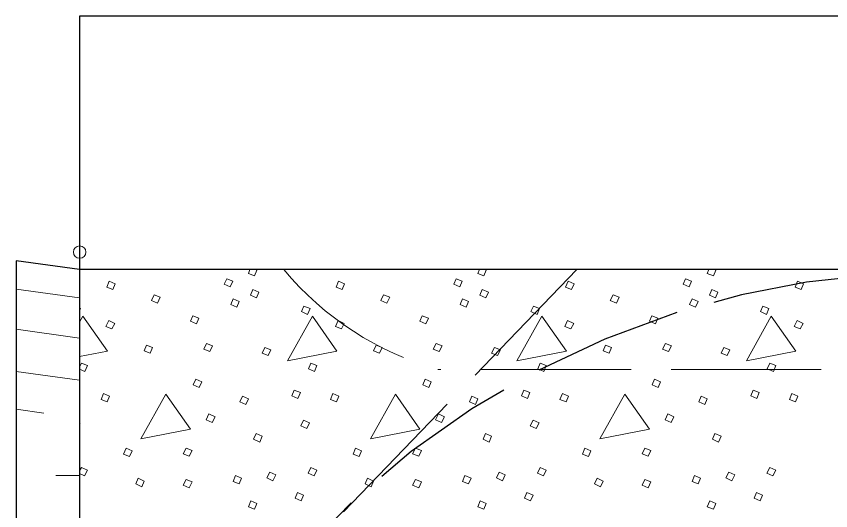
# Model space of a CAD drawing. Extents: x 1036.7 to 1070.7, y 883.9 to 905.9.
# Drawn here: x 1058.066 to 1060.088, y 891.266 to 892.494 of the extents above; entities that cross this region are included whole.
import ezdxf

# ---------------------------------------------------------------- set-up
doc = ezdxf.new("R2010")
doc.units = 0
doc.header["$LTSCALE"] = 0.062
doc.header["$PDMODE"] = 32
doc.header["$PDSIZE"] = 0.031
doc.linetypes.add('LONG_DASHED', pattern=[7.5, 6, -1.5])
doc.layers.add('1', color=7, linetype='Continuous', lineweight=13)

msp = doc.modelspace()

# ---------------------------------------------------------------- linework, layer by layer
at = {"layer": '1', "lineweight": 25}
for p, q in [((1062.47975, 892.494), (1058.22342, 892.494)), ((1058.22342, 892.494), (1058.22342, 886.96275)), ((1058.06608, 891.88667), (1058.06608, 887.57675)), ((1058.22342, 891.86492), (1058.06608, 891.88667)), ((1062.47975, 891.86492), (1058.22342, 891.86492))]:
    msp.add_line(p, q, dxfattribs=at)
at = {"layer": '1', "linetype": 'LONG_DASHED'}
for p, q in [((1058.22342, 890.58317), (1059.4575, 891.86492)), ((1060.06442, 891.61667), (1059.11317, 891.61667))]:
    msp.add_line(p, q, dxfattribs=at)
at = {"layer": '1'}
for p, q in [((1058.22342, 891.79508), (1058.06608, 891.81683)), ((1058.23167, 891.74958), (1058.22342, 891.73483)), ((1058.22342, 891.69517), (1058.06608, 891.71692)), ((1058.22342, 891.62275), (1058.22767, 891.63267)), ((1058.22342, 891.59025), (1058.06608, 891.612)), ((1058.1345, 891.50892), (1058.06608, 891.51842)), ((1058.22342, 891.36533), (1058.22767, 891.37383)), ((1058.164, 891.35417), (1058.22342, 891.35417))]:
    msp.add_line(p, q, dxfattribs=at)
for points in [[(1058.66042, 891.86492), (1058.66342, 891.8635), (1058.65742, 891.8495), (1058.64242, 891.8555), (1058.64617, 891.86492)], [(1059.23017, 891.86492), (1059.23317, 891.8635), (1059.22717, 891.8495), (1059.21217, 891.8555), (1059.21592, 891.86492)], [(1059.79992, 891.86492), (1059.80292, 891.8635), (1059.79692, 891.8495), (1059.78192, 891.8555), (1059.78567, 891.86492)], [(1058.22342, 891.7695), (1058.22567, 891.76858), (1058.22342, 891.763)], [(1058.22342, 891.64917), (1058.29258, 891.66267), (1058.23167, 891.74958)], [(1058.22767, 891.63267), (1058.24267, 891.62667), (1058.23667, 891.61167), (1058.22342, 891.61783)], [(1058.22342, 891.48525), (1058.22467, 891.48475), (1058.22342, 891.48225)], [(1058.22767, 891.37383), (1058.24267, 891.36683), (1058.23567, 891.35283), (1058.22342, 891.35858)]]:
    msp.add_lwpolyline(points, dxfattribs=at)
for points in [[(1058.29658, 891.83658), (1058.31158, 891.82958), (1058.30558, 891.81558), (1058.29058, 891.82158)], [(1058.5885, 891.8425), (1058.6035, 891.83658), (1058.5975, 891.82258), (1058.5825, 891.82858)], [(1058.86633, 891.83658), (1058.88133, 891.82958), (1058.87533, 891.81558), (1058.86033, 891.82158)], [(1059.15817, 891.8425), (1059.17317, 891.83658), (1059.16717, 891.82258), (1059.15217, 891.82858)], [(1059.43608, 891.83658), (1059.45108, 891.82958), (1059.44508, 891.81558), (1059.43008, 891.82158)], [(1059.72792, 891.8425), (1059.74292, 891.83658), (1059.73692, 891.82258), (1059.72192, 891.82858)], [(1060.00583, 891.83658), (1060.02083, 891.82958), (1060.01483, 891.81558), (1059.99983, 891.82158)], [(1058.65342, 891.81558), (1058.66842, 891.80858), (1058.66242, 891.79458), (1058.64742, 891.80158)], [(1059.22317, 891.81558), (1059.23817, 891.80858), (1059.23217, 891.79458), (1059.21717, 891.80158)], [(1059.79292, 891.81558), (1059.80792, 891.80858), (1059.80192, 891.79458), (1059.78692, 891.80158)], [(1058.40858, 891.80258), (1058.42358, 891.79658), (1058.41658, 891.78158), (1058.40158, 891.78858)], [(1058.97825, 891.80258), (1058.99325, 891.79658), (1058.98625, 891.78158), (1058.97125, 891.78858)], [(1059.548, 891.80258), (1059.563, 891.79658), (1059.556, 891.78158), (1059.541, 891.78858)], [(1058.6045, 891.79258), (1058.61942, 891.78558), (1058.6135, 891.77158), (1058.5985, 891.77858)], [(1058.78042, 891.77458), (1058.79542, 891.76858), (1058.78942, 891.75358), (1058.77442, 891.76058)], [(1059.17417, 891.79258), (1059.18917, 891.78558), (1059.18317, 891.77158), (1059.16817, 891.77858)], [(1059.35008, 891.77458), (1059.36508, 891.76858), (1059.35908, 891.75358), (1059.34408, 891.76058)], [(1059.74392, 891.79258), (1059.75892, 891.78558), (1059.75292, 891.77158), (1059.73792, 891.77858)], [(1059.91983, 891.77458), (1059.93483, 891.76858), (1059.92883, 891.75358), (1059.91383, 891.76058)], [(1058.29558, 891.73858), (1058.31058, 891.73158), (1058.30358, 891.71758), (1058.28858, 891.72358)], [(1058.5045, 891.75058), (1058.5195, 891.74458), (1058.5135, 891.73058), (1058.4985, 891.73658)], [(1058.80133, 891.74958), (1058.73942, 891.63867), (1058.86233, 891.66267)], [(1058.86533, 891.73858), (1058.88033, 891.73158), (1058.87333, 891.71758), (1058.85833, 891.72358)], [(1059.07425, 891.75058), (1059.08925, 891.74458), (1059.08325, 891.73058), (1059.06825, 891.73658)], [(1059.37108, 891.74958), (1059.30917, 891.63867), (1059.43208, 891.66267)], [(1059.43508, 891.73858), (1059.45008, 891.73158), (1059.44308, 891.71758), (1059.42808, 891.72358)], [(1059.644, 891.75058), (1059.659, 891.74458), (1059.653, 891.73058), (1059.638, 891.73658)], [(1059.94083, 891.74958), (1059.87883, 891.63867), (1060.00183, 891.66267)], [(1060.00483, 891.73858), (1060.01983, 891.73158), (1060.01283, 891.71758), (1059.99783, 891.72358)], [(1058.38958, 891.67767), (1058.40458, 891.67167), (1058.39858, 891.65767), (1058.38358, 891.66367)], [(1058.5385, 891.68167), (1058.5535, 891.67567), (1058.5465, 891.66167), (1058.5315, 891.66767)], [(1058.95933, 891.67767), (1058.97433, 891.67167), (1058.96833, 891.65767), (1058.95333, 891.66367)], [(1059.10825, 891.68167), (1059.12325, 891.67567), (1059.11625, 891.66167), (1059.10125, 891.66767)], [(1059.529, 891.67767), (1059.544, 891.67167), (1059.538, 891.65767), (1059.523, 891.66367)], [(1059.67792, 891.68167), (1059.69292, 891.67567), (1059.68592, 891.66167), (1059.671, 891.66767)], [(1058.68342, 891.67167), (1058.69842, 891.66567), (1058.69142, 891.65167), (1058.67642, 891.65767)], [(1059.25317, 891.67167), (1059.26817, 891.66567), (1059.26117, 891.65167), (1059.24617, 891.65767)], [(1059.82292, 891.67167), (1059.83792, 891.66567), (1059.83092, 891.65167), (1059.81592, 891.65767)], [(1058.79733, 891.63267), (1058.81233, 891.62667), (1058.80633, 891.61167), (1058.79142, 891.61867)], [(1059.36708, 891.63267), (1059.38208, 891.62667), (1059.37608, 891.61167), (1059.36108, 891.61867)], [(1059.93683, 891.63267), (1059.95183, 891.62667), (1059.94583, 891.61167), (1059.93083, 891.61867)], [(1058.5115, 891.59267), (1058.5265, 891.58667), (1058.5205, 891.57267), (1058.5055, 891.57867)], [(1059.08125, 891.59267), (1059.09625, 891.58667), (1059.09025, 891.57267), (1059.07525, 891.57867)], [(1059.651, 891.59267), (1059.666, 891.58667), (1059.66, 891.57267), (1059.645, 891.57867)], [(1058.28258, 891.55767), (1058.29758, 891.55067), (1058.29158, 891.53675), (1058.27658, 891.54275)], [(1058.4375, 891.55567), (1058.37558, 891.44475), (1058.4985, 891.46875)], [(1058.75642, 891.56567), (1058.77142, 891.55967), (1058.76542, 891.54475), (1058.75042, 891.55167)], [(1058.85233, 891.55767), (1058.86733, 891.55067), (1058.86133, 891.53675), (1058.84633, 891.54275)], [(1059.00725, 891.55567), (1058.94533, 891.44475), (1059.06825, 891.46875)], [(1059.32608, 891.56567), (1059.34108, 891.55967), (1059.33508, 891.54475), (1059.32017, 891.55167)], [(1059.42208, 891.55767), (1059.43708, 891.55067), (1059.43108, 891.53675), (1059.41608, 891.54275)], [(1059.577, 891.55567), (1059.515, 891.44475), (1059.638, 891.46875)], [(1059.89583, 891.56567), (1059.91083, 891.55967), (1059.90483, 891.54475), (1059.88983, 891.55167)], [(1059.99183, 891.55767), (1060.00683, 891.55067), (1060.00083, 891.53675), (1059.98583, 891.54275)], [(1058.62742, 891.55067), (1058.64242, 891.54375), (1058.63642, 891.52975), (1058.62142, 891.53675)], [(1059.19717, 891.55067), (1059.21217, 891.54375), (1059.20617, 891.52975), (1059.19117, 891.53675)], [(1059.76692, 891.55067), (1059.78192, 891.54375), (1059.77592, 891.52975), (1059.76092, 891.53675)], [(1058.5445, 891.50675), (1058.5595, 891.49975), (1058.5525, 891.48575), (1058.5375, 891.49175)], [(1059.11425, 891.50675), (1059.12925, 891.49975), (1059.12225, 891.48575), (1059.10725, 891.49175)], [(1059.68392, 891.50675), (1059.69892, 891.49975), (1059.69192, 891.48575), (1059.67692, 891.49175)], [(1058.77942, 891.49075), (1058.79433, 891.48475), (1058.78742, 891.47075), (1058.77242, 891.47675)], [(1059.34908, 891.49075), (1059.36408, 891.48475), (1059.35708, 891.47075), (1059.34208, 891.47675)], [(1058.66142, 891.45775), (1058.67642, 891.45175), (1058.67042, 891.43675), (1058.65542, 891.44375)], [(1059.23117, 891.45775), (1059.24617, 891.45175), (1059.24017, 891.43675), (1059.22517, 891.44375)], [(1059.80092, 891.45775), (1059.81592, 891.45175), (1059.80992, 891.43675), (1059.79492, 891.44375)], [(1058.33858, 891.42175), (1058.35358, 891.41475), (1058.34758, 891.40083), (1058.33258, 891.40675)], [(1058.4875, 891.42175), (1058.5025, 891.41575), (1058.4955, 891.40183), (1058.4805, 891.40775)], [(1058.90833, 891.42175), (1058.92333, 891.41475), (1058.91733, 891.40083), (1058.90233, 891.40675)], [(1059.05725, 891.42175), (1059.07225, 891.41575), (1059.06525, 891.40183), (1059.05025, 891.40775)], [(1059.47808, 891.42175), (1059.49308, 891.41475), (1059.48708, 891.40083), (1059.47208, 891.40675)], [(1059.627, 891.42175), (1059.642, 891.41575), (1059.635, 891.40183), (1059.62, 891.40775)], [(1058.79733, 891.37383), (1058.81233, 891.36683), (1058.80533, 891.35283), (1058.79042, 891.35983)], [(1059.36708, 891.37383), (1059.38208, 891.36683), (1059.37508, 891.35283), (1059.36008, 891.35983)], [(1059.93683, 891.37383), (1059.95183, 891.36683), (1059.94483, 891.35283), (1059.92983, 891.35983)], [(1058.6105, 891.35383), (1058.62542, 891.34683), (1058.61942, 891.33283), (1058.6045, 891.33883)], [(1058.69542, 891.36183), (1058.71042, 891.35583), (1058.70342, 891.34083), (1058.68842, 891.34783)], [(1059.18017, 891.35383), (1059.19517, 891.34683), (1059.18917, 891.33283), (1059.17417, 891.33883)], [(1059.26517, 891.36183), (1059.28017, 891.35583), (1059.27317, 891.34083), (1059.25817, 891.34783)], [(1059.74992, 891.35383), (1059.76492, 891.34683), (1059.75892, 891.33283), (1059.74392, 891.33883)], [(1059.83492, 891.36183), (1059.84992, 891.35583), (1059.84292, 891.34083), (1059.82792, 891.34783)], [(1058.36858, 891.34683), (1058.38358, 891.33983), (1058.37758, 891.32583), (1058.36258, 891.33283)], [(1058.4875, 891.34383), (1058.5025, 891.33783), (1058.4955, 891.32283), (1058.4805, 891.32983)], [(1058.93833, 891.34683), (1058.95333, 891.33983), (1058.94733, 891.32583), (1058.93233, 891.33283)], [(1059.05725, 891.34383), (1059.07225, 891.33783), (1059.06525, 891.32283), (1059.05025, 891.32983)], [(1059.508, 891.34683), (1059.523, 891.33983), (1059.517, 891.32583), (1059.50208, 891.33283)], [(1059.627, 891.34383), (1059.642, 891.33783), (1059.635, 891.32283), (1059.62, 891.32983)], [(1058.76442, 891.31183), (1058.77942, 891.30483), (1058.77342, 891.29083), (1058.75842, 891.29783)], [(1059.33408, 891.31183), (1059.34908, 891.30483), (1059.34308, 891.29083), (1059.32808, 891.29783)], [(1059.90383, 891.31183), (1059.91883, 891.30483), (1059.91283, 891.29083), (1059.89783, 891.29783)], [(1058.64842, 891.29083), (1058.66342, 891.28383), (1058.65742, 891.26983), (1058.64242, 891.27583)], [(1059.21817, 891.29083), (1059.23317, 891.28383), (1059.22717, 891.26983), (1059.21217, 891.27583)], [(1059.78792, 891.29083), (1059.80292, 891.28383), (1059.79692, 891.26983), (1059.78192, 891.27583)]]:
    msp.add_lwpolyline(points, close=True, dxfattribs=at)
at = {"layer": '1', "linetype": 'LONG_DASHED', "lineweight": 25}
for start_param, end_param in [(3.2863203, 8.1610756), (1.8778903, 3.2634625)]:
    msp.add_ellipse((1060.35006, 889.72842), major_axis=(2.1297, 0), ratio=0.999895, start_param=start_param, end_param=end_param, dxfattribs=at)
at = {"layer": '1', "linetype": 'LONG_DASHED'}
msp.add_ellipse((1059.32283, 892.35815), major_axis=(-0.77063, 0), ratio=0.999895, start_param=0.6945841, end_param=1.295223, dxfattribs=at)
at = {"layer": '1'}
msp.add_point((1058.22342, 891.9085), dxfattribs=at)

doc.saveas('drawing.dxf')
